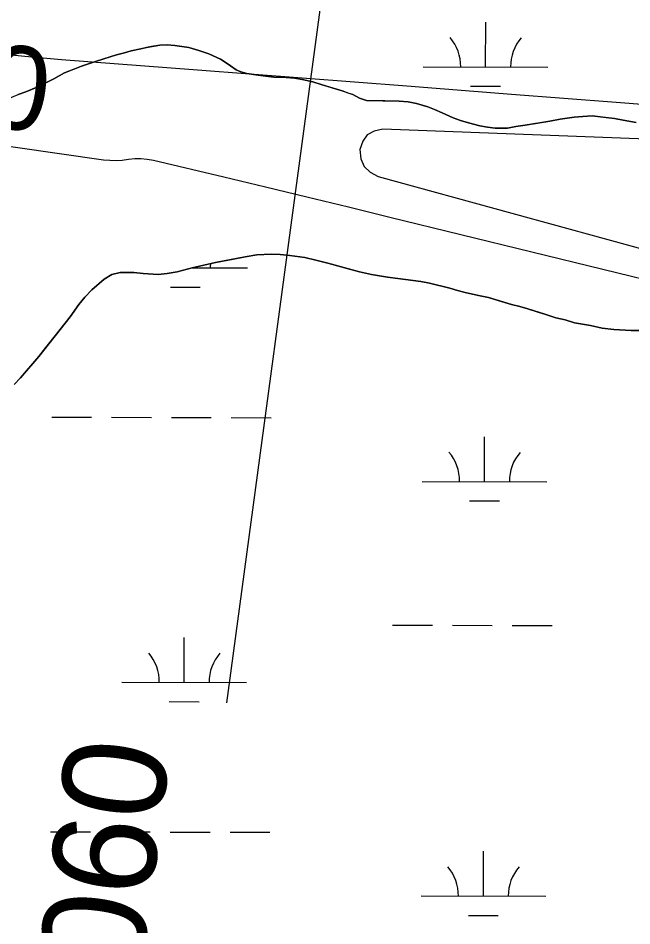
# Model space of a CAD drawing. Extents: x 3161615 to 3199515, y 867541 to 892976.
# Drawn here: x 3192721 to 3193214, y 876681 to 877409 of the extents above; entities that cross this region are included whole.
import ezdxf

# ---------------------------------------------------------------- set-up
doc = ezdxf.new("R2010")
doc.units = 0
for name, color, linetype in [('V-RIVR-RANG', 7, 'Continuous'), ('V-RIVR-RANG-IDEN', 7, 'Continuous'), ('V-SITE-VEGE', 7, 'Continuous'), ('V-TOPO-MINR', 7, 'Continuous'), ('V-TOPO-SHOR', 7, 'Continuous'), ('V-WETL-SWMP', 7, 'Continuous')]:
    doc.layers.add(name, color=color, linetype=linetype)

msp = doc.modelspace()

# ---------------------------------------------------------------- linework, layer by layer
at = {"layer": 'V-RIVR-RANG'}
msp.add_line((3192888.81, 876859.36), (3193054.39, 878088.26), dxfattribs=at)
at = {"layer": 'V-SITE-VEGE'}
for p, q in [((3192835.01, 877387.14), (3192840.79, 877387.53)), ((3192840.79, 877387.53), (3192847.05, 877386.9)), ((3192800.25, 877379.3), (3192806.55, 877380.93)), ((3192806.55, 877380.93), (3192812.1, 877382.57)), ((3192812.1, 877382.57), (3192819.65, 877384.18)), ((3192819.65, 877384.18), (3192824.44, 877385.34)), ((3192824.44, 877385.34), (3192835.01, 877387.14)), ((3192847.05, 877386.9), (3192858.3, 877385.43)), ((3192858.3, 877385.43), (3192866.28, 877382.76)), ((3192866.28, 877382.76), (3192874.26, 877380.34)), ((3192874.26, 877380.34), (3192883.7, 877375.89)), ((3192772.23, 877370.32), (3192783.34, 877374.11)), ((3192783.34, 877374.11), (3192790.15, 877376.24)), ((3192790.15, 877376.24), (3192800.25, 877379.3)), ((3192883.7, 877375.89), (3192888.16, 877373.05)), ((3192888.16, 877373.05), (3192891.62, 877370.47)), ((3192758.58, 877365.07), (3192772.23, 877370.32)), ((3192891.62, 877370.47), (3192896.32, 877367.37)), ((3192896.32, 877367.37), (3192900.05, 877365.79)), ((3192900.05, 877365.79), (3192904.79, 877364.44)), ((3192744.63, 877357.57), (3192749.95, 877360.23)), ((3192749.95, 877360.23), (3192758.58, 877365.07)), ((3192904.79, 877364.44), (3192913.79, 877363.01)), ((3192913.79, 877363.01), (3192920.05, 877362.38)), ((3192920.05, 877362.38), (3192926.56, 877361.5)), ((3192926.56, 877361.5), (3192936.33, 877361.31)), ((3192936.33, 877361.31), (3192943.09, 877360.68)), ((3192943.09, 877360.68), (3192949.34, 877359.55)), ((3192949.34, 877359.55), (3192957.83, 877357.62)), ((3192727.42, 877349.63), (3192739.82, 877354.91)), ((3192739.82, 877354.91), (3192744.63, 877357.57)), ((3192957.83, 877357.62), (3192964.56, 877355.49)), ((3192964.56, 877355.49), (3192981.27, 877350.64)), ((3192711.25, 877343.43), (3192721.36, 877347.5)), ((3192721.36, 877347.5), (3192727.42, 877349.63)), ((3192981.27, 877350.64), (3192989.99, 877347.46)), ((3192989.99, 877347.46), (3192995.2, 877344.59)), ((3192995.2, 877344.59), (3193000.93, 877342.73)), ((3193000.93, 877342.73), (3193027, 877342.21)), ((3193027, 877342.21), (3193034.27, 877341.57)), ((3193034.27, 877341.57), (3193041.01, 877340.43)), ((3193041.01, 877340.43), (3193049.99, 877337.74)), ((3193049.99, 877337.74), (3193055.47, 877335.63)), ((3193055.47, 877335.63), (3193061.44, 877333)), ((3193061.44, 877333), (3193070.38, 877328.81)), ((3193156.14, 877327.87), (3193167.46, 877329.4)), ((3193167.46, 877329.4), (3193174.49, 877330.02)), ((3193174.49, 877330.02), (3193181.78, 877330.38)), ((3193181.78, 877330.38), (3193199.79, 877328.26)), ((3193070.38, 877328.81), (3193076.36, 877326.69)), ((3193076.36, 877326.69), (3193082.59, 877324.81)), ((3193082.59, 877324.81), (3193091.83, 877322.37)), ((3193091.83, 877322.37), (3193097.82, 877321.25)), ((3193120.66, 877321.8), (3193128.2, 877322.91)), ((3193128.2, 877322.91), (3193147.83, 877326.28)), ((3193147.83, 877326.28), (3193156.14, 877327.87)), ((3193199.79, 877328.26), (3193206.79, 877327.12)), ((3193206.79, 877327.12), (3193217.29, 877325.16)), ((3193097.82, 877321.25), (3193104.08, 877320.62)), ((3193104.08, 877320.62), (3193113.86, 877320.68)), ((3193113.86, 877320.68), (3193120.66, 877321.8)), ((3192879.57, 877212.84), (3192860.93, 877208.45)), ((3192903.49, 877217.39), (3192879.57, 877212.84)), ((3192912.8, 877218.96), (3192903.49, 877217.39)), ((3192924.35, 877219.48), (3192912.8, 877218.96)), ((3192931.62, 877219.09), (3192924.35, 877219.48)), ((3192939.38, 877218.43), (3192931.62, 877219.09)), ((3192951.38, 877216.69), (3192939.38, 877218.43)), ((3192960.13, 877214.76), (3192951.38, 877216.69)), ((3192969.86, 877212.31), (3192960.13, 877214.76)), ((3192860.93, 877208.45), (3192848.83, 877205.42)), ((3192995.3, 877205.29), (3192969.86, 877212.31)), ((3192790.27, 877199.31), (3192780.57, 877190.97)), ((3192796.61, 877203.19), (3192790.27, 877199.31)), ((3192803.17, 877204.82), (3192796.61, 877203.19)), ((3192814.2, 877204.85), (3192803.17, 877204.82)), ((3192821.71, 877203.95), (3192814.2, 877204.85)), ((3192833.74, 877203.21), (3192821.71, 877203.95)), ((3192841.03, 877204.07), (3192833.74, 877203.21)), ((3192848.83, 877205.42), (3192841.03, 877204.07)), ((3193004.79, 877203.09), (3192995.3, 877205.29)), ((3193017.79, 877201.08), (3193004.79, 877203.09)), ((3193026.05, 877199.92), (3193017.79, 877201.08)), ((3193044.31, 877197.55), (3193026.05, 877199.92)), ((3192780.57, 877190.97), (3192774.94, 877185.06)), ((3193051.31, 877196.16), (3193044.31, 877197.55)), ((3193067.78, 877192.32), (3193051.31, 877196.16)), ((3193073.77, 877190.44), (3193067.78, 877192.32)), ((3192774.94, 877185.06), (3192770.05, 877179.14)), ((3193080.01, 877188.82), (3193073.77, 877190.44)), ((3193090.74, 877186.35), (3193080.01, 877188.82)), ((3193098.73, 877184.68), (3193090.74, 877186.35)), ((3193117.18, 877179.05), (3193098.73, 877184.68)), ((3192770.05, 877179.14), (3192763.09, 877169.24)), ((3193123.93, 877177.41), (3193117.18, 877179.05)), ((3193130.16, 877175.54), (3193123.93, 877177.41)), ((3192763.09, 877169.24), (3192737.88, 877137.39)), ((3193143.87, 877171.25), (3193130.16, 877175.54)), ((3193152.84, 877168.32), (3193143.87, 877171.25)), ((3193160.08, 877166.67), (3193152.84, 877168.32)), ((3193167.81, 877164.51), (3193160.08, 877166.67)), ((3193180.56, 877162.25), (3193167.81, 877164.51)), ((3193189.8, 877160.06), (3193180.56, 877162.25)), ((3193199.31, 877159.12), (3193189.8, 877160.06)), ((3193213.08, 877158.1), (3193199.31, 877159.12)), ((3193222.12, 877158.17), (3193213.08, 877158.1)), ((3192737.88, 877137.39), (3192723.24, 877120.37)), ((3192723.24, 877120.37), (3192718.12, 877114.95))]:
    msp.add_line(p, q, dxfattribs=at)
at = {"layer": 'V-TOPO-MINR'}
for points in [[(3193524.61, 877315.96), (3193201.2, 877341.13), (3193117.22, 877347.65), (3193033.24, 877354.15), (3192949.26, 877360.62), (3192865.28, 877367.07), (3192756.16, 877375.44), (3192726.77, 877377.98), (3192697.43, 877380.92), (3192668.15, 877384.44), (3192638.91, 877388.35), (3192609.66, 877391.66), (3192580.37, 877393.79), (3192551, 877394.16), (3192521.58, 877393.35), (3192402.79, 877386.49)], [(3192401.29, 877350.98), (3192789.8, 877295.27), (3192794.83, 877294.79), (3192799.86, 877294.63), (3192804.89, 877294.94), (3192809.91, 877295.57), (3192814.91, 877296.12), (3192819.91, 877296.27), (3192824.88, 877295.81), (3192829.84, 877294.94), (3192886.5, 877281.41), (3192919.78, 877273.44), (3192953.04, 877265.43), (3192986.3, 877257.37), (3193019.54, 877249.27), (3193532.21, 877123.98)], [(3193536.44, 877299.89), (3193014.04, 877319.75), (3193007.09, 877318.25), (3193001.45, 877315.27), (3192997.76, 877310.07), (3192995.38, 877303.37), (3192996.37, 877296.08), (3192998.92, 877289.88)], [(3192998.92, 877289.88), (3193003.83, 877285.31), (3193010.3, 877281.82), (3193546.45, 877134.62)]]:
    msp.add_lwpolyline(points, dxfattribs=at)
at = {"layer": 'V-TOPO-SHOR'}
for points in [[(3193217.29, 877325.16), (3193206.79, 877327.12), (3193199.79, 877328.26), (3193192.54, 877329.16), (3193181.78, 877330.38), (3193174.49, 877330.02), (3193167.46, 877329.4), (3193156.14, 877327.87), (3193147.83, 877326.28), (3193139.78, 877324.93), (3193128.2, 877322.91), (3193120.66, 877321.8), (3193113.86, 877320.68), (3193104.08, 877320.62), (3193097.82, 877321.25), (3193091.83, 877322.37), (3193082.59, 877324.81), (3193076.36, 877326.69), (3193070.38, 877328.81), (3193061.43, 877333), (3193055.47, 877335.63), (3193049.99, 877337.74), (3193041.01, 877340.43), (3193034.27, 877341.57), (3193027, 877342.21), (3193015.47, 877342.44), (3193007.7, 877342.59), (3193000.93, 877342.73), (3192995.2, 877344.59), (3192989.99, 877347.46), (3192986.25, 877348.78), (3192981.27, 877350.64), (3192971.3, 877353.6), (3192964.56, 877355.48), (3192957.83, 877357.62), (3192949.34, 877359.55), (3192943.09, 877360.67), (3192936.33, 877361.31), (3192926.56, 877361.5), (3192920.05, 877362.38), (3192913.79, 877363.01), (3192904.79, 877364.44), (3192900.05, 877365.79), (3192896.32, 877367.37), (3192891.62, 877370.47), (3192888.16, 877373.05), (3192883.7, 877375.89), (3192874.26, 877380.34), (3192866.28, 877382.76), (3192858.3, 877385.42), (3192847.05, 877386.9), (3192840.79, 877387.53), (3192835.01, 877387.14), (3192828.47, 877386.01), (3192824.44, 877385.34), (3192819.65, 877384.18), (3192812.1, 877382.57), (3192806.55, 877380.93), (3192800.25, 877379.3), (3192790.15, 877376.24), (3192783.34, 877374.11), (3192772.23, 877370.32), (3192765.4, 877367.7), (3192758.58, 877365.07), (3192749.95, 877360.23), (3192744.63, 877357.57), (3192739.82, 877354.91), (3192732.48, 877351.79)], [(3192732.48, 877351.79), (3192727.42, 877349.63), (3192721.36, 877347.5)], [(3192718.12, 877114.95), (3192723.24, 877120.37), (3192731.72, 877130.23), (3192737.88, 877137.39), (3192743.54, 877144.55), (3192752.02, 877155.17), (3192757.43, 877162.08), (3192763.09, 877169.24), (3192770.05, 877179.14), (3192774.94, 877185.06), (3192780.57, 877190.97), (3192790.27, 877199.31), (3192796.61, 877203.19), (3192803.17, 877204.82), (3192814.2, 877204.85), (3192821.71, 877203.95), (3192833.74, 877203.21), (3192841.03, 877204.07), (3192848.83, 877205.42), (3192860.93, 877208.45), (3192870, 877210.52), (3192879.57, 877212.84), (3192893.92, 877215.57), (3192903.49, 877217.39), (3192912.8, 877218.96), (3192924.35, 877219.48), (3192931.62, 877219.09), (3192939.38, 877218.43), (3192951.38, 877216.69), (3192960.13, 877214.76), (3192969.86, 877212.31), (3192985.32, 877208), (3192995.3, 877205.29)], [(3192995.3, 877205.29), (3193004.79, 877203.09), (3193017.79, 877201.08), (3193026.05, 877199.92), (3193033.05, 877199.02), (3193044.31, 877197.55), (3193051.31, 877196.16), (3193058.3, 877194.51), (3193067.78, 877192.32), (3193073.77, 877190.44), (3193080.01, 877188.82), (3193090.74, 877186.35), (3193098.73, 877184.68), (3193106.46, 877182.27), (3193117.18, 877179.05), (3193123.93, 877177.41), (3193130.16, 877175.54), (3193138.63, 877172.86), (3193143.87, 877171.25), (3193152.84, 877168.32), (3193160.08, 877166.67), (3193167.81, 877164.51), (3193180.56, 877162.25), (3193189.8, 877160.06), (3193199.31, 877159.12), (3193213.08, 877158.1), (3193222.12, 877158.17)]]:
    msp.add_lwpolyline(points, dxfattribs=at)
at = {"layer": 'V-WETL-SWMP'}
for p, q in [((3193096.41, 877369.72), (3193096.51, 877405.72)), ((3192835.01, 877387.14), (3192840.79, 877387.53)), ((3192840.79, 877387.53), (3192847.05, 877386.9)), ((3192800.24, 877379.3), (3192806.55, 877380.93)), ((3192806.55, 877380.93), (3192812.1, 877382.58)), ((3192812.1, 877382.58), (3192819.65, 877384.18)), ((3192819.65, 877384.18), (3192824.44, 877385.34)), ((3192824.44, 877385.34), (3192835.01, 877387.14)), ((3192847.05, 877386.9), (3192858.3, 877385.43)), ((3192858.3, 877385.43), (3192866.28, 877382.76)), ((3192866.28, 877382.76), (3192874.26, 877380.35)), ((3192874.26, 877380.35), (3192883.7, 877375.89)), ((3192772.23, 877370.32), (3192783.34, 877374.12)), ((3192783.34, 877374.12), (3192790.15, 877376.24)), ((3192790.15, 877376.24), (3192800.24, 877379.3)), ((3192883.7, 877375.89), (3192888.16, 877373.05)), ((3192888.16, 877373.05), (3192891.62, 877370.47)), ((3192758.58, 877365.07), (3192772.23, 877370.32)), ((3192891.62, 877370.47), (3192896.32, 877367.37)), ((3192896.32, 877367.37), (3192900.05, 877365.79)), ((3192900.05, 877365.79), (3192904.79, 877364.44)), ((3193046.41, 877369.86), (3193146.41, 877369.58)), ((3192744.63, 877357.57), (3192749.95, 877360.23)), ((3192749.95, 877360.23), (3192758.58, 877365.07)), ((3192904.79, 877364.44), (3192913.79, 877363.01)), ((3192913.79, 877363.01), (3192920.05, 877362.38)), ((3192920.05, 877362.38), (3192926.56, 877361.5)), ((3192926.56, 877361.5), (3192936.33, 877361.31)), ((3192936.33, 877361.31), (3192943.09, 877360.68)), ((3192943.09, 877360.68), (3192949.34, 877359.55)), ((3192949.34, 877359.55), (3192957.83, 877357.62)), ((3192727.42, 877349.64), (3192739.82, 877354.91)), ((3192739.82, 877354.91), (3192744.63, 877357.57)), ((3192957.83, 877357.62), (3192964.56, 877355.49)), ((3192964.56, 877355.49), (3192981.27, 877350.64)), ((3193084.36, 877354.32), (3193108.36, 877354.25)), ((3192721.36, 877347.5), (3192727.42, 877349.64)), ((3192981.27, 877350.64), (3192989.99, 877347.46)), ((3192989.99, 877347.46), (3192995.2, 877344.6)), ((3192995.2, 877344.6), (3193000.93, 877342.73)), ((3193000.93, 877342.73), (3193027, 877342.21)), ((3193027, 877342.21), (3193034.27, 877341.57)), ((3193034.27, 877341.57), (3193041.01, 877340.43)), ((3193041.01, 877340.43), (3193049.99, 877337.75)), ((3193049.99, 877337.75), (3193055.47, 877335.63)), ((3193055.47, 877335.63), (3193061.44, 877333)), ((3193061.44, 877333), (3193070.38, 877328.81)), ((3193156.14, 877327.87), (3193167.46, 877329.4)), ((3193167.46, 877329.4), (3193174.5, 877330.02)), ((3193174.5, 877330.02), (3193181.78, 877330.38)), ((3193181.78, 877330.38), (3193199.79, 877328.26)), ((3193070.38, 877328.81), (3193076.36, 877326.69)), ((3193076.36, 877326.69), (3193082.59, 877324.81)), ((3193082.59, 877324.81), (3193091.82, 877322.37)), ((3193091.82, 877322.37), (3193097.82, 877321.25)), ((3193120.66, 877321.8), (3193128.2, 877322.91)), ((3193128.2, 877322.91), (3193147.83, 877326.28)), ((3193147.83, 877326.28), (3193156.14, 877327.87)), ((3193199.79, 877328.26), (3193206.79, 877327.12)), ((3193206.79, 877327.12), (3193217.29, 877325.16)), ((3193097.82, 877321.25), (3193104.08, 877320.62)), ((3193104.08, 877320.62), (3193113.86, 877320.68)), ((3193113.86, 877320.68), (3193120.66, 877321.8)), ((3192860.93, 877208.45), (3192879.57, 877212.84)), ((3192879.57, 877212.84), (3192903.49, 877217.39)), ((3192903.49, 877217.39), (3192912.8, 877218.96)), ((3192912.8, 877218.96), (3192924.35, 877219.48)), ((3192924.35, 877219.48), (3192931.62, 877219.09)), ((3192931.62, 877219.09), (3192939.38, 877218.43)), ((3192939.38, 877218.43), (3192951.38, 877216.69)), ((3192951.38, 877216.69), (3192960.12, 877214.76)), ((3192960.12, 877214.76), (3192969.86, 877212.31)), ((3192848.83, 877205.42), (3192860.93, 877208.45)), ((3192861.18, 877208.51), (3192905.49, 877208.38)), ((3192969.86, 877212.31), (3192995.3, 877205.29)), ((3192780.57, 877190.97), (3192790.27, 877199.31)), ((3192790.27, 877199.31), (3192796.61, 877203.19)), ((3192796.61, 877203.19), (3192803.17, 877204.82)), ((3192803.17, 877204.82), (3192814.2, 877204.85)), ((3192814.2, 877204.85), (3192821.71, 877203.95)), ((3192821.71, 877203.95), (3192833.73, 877203.21)), ((3192833.73, 877203.21), (3192841.03, 877204.07)), ((3192841.03, 877204.07), (3192848.83, 877205.42)), ((3192995.3, 877205.29), (3193004.79, 877203.09)), ((3193004.79, 877203.09), (3193017.79, 877201.08)), ((3193017.79, 877201.08), (3193026.05, 877199.92)), ((3193026.05, 877199.92), (3193044.31, 877197.55)), ((3192774.94, 877185.06), (3192780.57, 877190.97)), ((3192843.45, 877193.12), (3192867.45, 877193.06)), ((3193044.31, 877197.55), (3193051.31, 877196.16)), ((3193051.31, 877196.16), (3193067.78, 877192.32)), ((3193067.78, 877192.32), (3193073.77, 877190.44)), ((3192770.05, 877179.14), (3192774.94, 877185.06)), ((3193073.77, 877190.44), (3193080.01, 877188.82)), ((3193080.01, 877188.82), (3193090.74, 877186.35)), ((3193090.74, 877186.35), (3193098.73, 877184.68)), ((3193098.73, 877184.68), (3193117.18, 877179.05)), ((3192763.08, 877169.24), (3192770.05, 877179.14)), ((3193117.18, 877179.05), (3193123.92, 877177.41)), ((3193123.92, 877177.41), (3193130.16, 877175.54)), ((3192737.88, 877137.39), (3192763.08, 877169.24)), ((3193130.16, 877175.54), (3193143.87, 877171.25)), ((3193143.87, 877171.25), (3193152.84, 877168.32)), ((3193152.84, 877168.32), (3193160.08, 877166.67)), ((3193160.08, 877166.67), (3193167.81, 877164.51)), ((3193167.81, 877164.51), (3193180.56, 877162.25)), ((3193180.56, 877162.25), (3193189.8, 877160.06)), ((3193189.8, 877160.06), (3193199.31, 877159.12)), ((3193199.31, 877159.12), (3193213.08, 877158.1)), ((3193213.08, 877158.1), (3193222.12, 877158.17)), ((3192723.24, 877120.37), (3192737.88, 877137.39)), ((3192718.12, 877114.95), (3192723.24, 877120.37)), ((3192748.31, 877088.75), (3192780.31, 877088.66)), ((3192796.31, 877088.61), (3192828.31, 877088.52)), ((3192844.31, 877088.48), (3192876.31, 877088.39)), ((3192892.31, 877088.35), (3192924.31, 877088.26)), ((3193095.49, 877037.04), (3193095.59, 877073.04)), ((3193045.49, 877037.18), (3193145.49, 877036.91)), ((3193083.44, 877021.65), (3193107.44, 877021.58)), ((3193021.76, 876921.82), (3193053.76, 876921.73)), ((3193069.76, 876921.68), (3193101.76, 876921.59)), ((3193117.76, 876921.55), (3193149.76, 876921.46)), ((3192854.57, 876875.85), (3192854.67, 876911.85)), ((3192804.57, 876875.99), (3192904.57, 876875.71)), ((3192842.53, 876860.45), (3192866.53, 876860.38)), ((3192747.39, 876756.07), (3192779.39, 876755.98)), ((3192795.39, 876755.94), (3192827.39, 876755.85)), ((3192843.39, 876755.81), (3192875.39, 876755.72)), ((3192891.39, 876755.67), (3192923.39, 876755.59)), ((3193094.57, 876704.37), (3193094.67, 876740.37)), ((3193044.57, 876704.51), (3193144.57, 876704.23)), ((3193082.53, 876688.97), (3193106.53, 876688.91))]:
    msp.add_line(p, q, dxfattribs=at)
for centre, start, end in [((3193041.16, 877370.34), 359.06985, 40.61351), ((3193151.65, 877370.04), 139.06985, 180.61351), ((3192910.73, 877208.84), 175.00774, 180.61351), ((3193040.25, 877037.67), 359.06985, 40.61351), ((3193150.73, 877037.37), 139.06985, 180.61351), ((3192799.33, 876876.47), 359.06985, 40.61351), ((3192909.81, 876876.17), 139.06985, 180.61351), ((3193039.33, 876705), 359.06985, 40.61351), ((3193149.81, 876704.69), 139.06985, 180.61351)]:
    msp.add_arc(centre, 35.25, start, end, dxfattribs=at)

# ---------------------------------------------------------------- texts
at = {"layer": 'V-RIVR-RANG'}
msp.add_text('46.0', height=67, rotation=352.35833, dxfattribs=at).set_placement((3192569.28, 877339.6))
at = {"layer": 'V-RIVR-RANG-IDEN'}
msp.add_text('U-060', height=83, rotation=82.60963, dxfattribs=at).set_placement((3192804.81, 876524.03))

doc.saveas('drawing.dxf')
